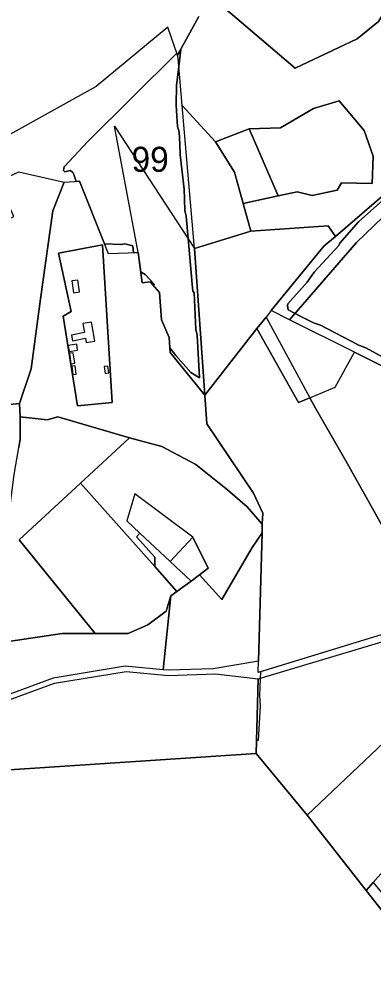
# Model space of a CAD drawing. Extents: x -477304 to -465429, y -1159113 to -1149210.
# Drawn here: x -474866 to -474653, y -1155676 to -1155111 of the extents above; entities that cross this region are included whole.
import ezdxf

# ---------------------------------------------------------------- set-up
doc = ezdxf.new("R2010")
doc.units = 0
for name, color, linetype in [('BPEJ_s', 7, 'Continuous'), ('PUPFL_s', 7, 'Continuous'), ('trav_porost_s', 7, 'Continuous')]:
    doc.layers.add(name, color=color, linetype=linetype)

msp = doc.modelspace()

# ---------------------------------------------------------------- linework, layer by layer
at = {"layer": 'BPEJ_s'}
for points in [[(-474768.44, -1155129.18), (-474769.67, -1155139.32), (-474771.05, -1155150.72), (-474771.26, -1155162.63), (-474770.41, -1155175.39), (-474769.34, -1155178.79), (-474769.02, -1155185.79), (-474768.71, -1155192.4), (-474766.37, -1155212.81), (-474766.17, -1155218.87), (-474765.94, -1155225.57), (-474765.09, -1155228.98), (-474763.96, -1155242.53), (-474761.69, -1155269.8), (-474761.26, -1155274.05), (-474760.41, -1155274.91), (-474759.35, -1155297.02), (-474758.5, -1155300.42), (-474757.22, -1155325.97), (-474762.33, -1155322.75), (-474771.47, -1155312.54), (-474774.98, -1155307.83), (-474775.46, -1155301.79), (-474779.91, -1155291.19), (-474781.26, -1155274.73), (-474784.52, -1155270.95), (-474784.44, -1155269.8), (-474789.76, -1155264.06), (-474792.1, -1155262.57), (-474792.42, -1155262.6), (-474794.06, -1155250.88), (-474796.7, -1155250.97), (-474797.2, -1155246.84), (-474801.88, -1155245.56), (-474804.43, -1155245.99), (-474814.22, -1155245.63), (-474829.15, -1155208.12), (-474831.25, -1155208.25), (-474832.5, -1155204.1), (-474832.77, -1155203.62), (-474833.17, -1155202.91), (-474833.35, -1155202.61), (-474834.84, -1155201.76), (-474838.03, -1155202.4), (-474838.53, -1155201.89), (-474838.66, -1155201.76), (-474838.27, -1155199.39), (-474838.24, -1155199.21), (-474824.2, -1155184.32), (-474770.69, -1155131.39), (-474770.29, -1155132.53)], [(-474768.44, -1155129.18), (-474770.29, -1155132.53), (-474770.69, -1155131.39), (-474824.2, -1155184.32), (-474838.24, -1155199.21), (-474838.27, -1155199.39), (-474838.66, -1155201.76), (-474838.53, -1155201.89), (-474838.03, -1155202.4), (-474834.84, -1155201.76), (-474833.35, -1155202.61), (-474833.17, -1155202.91), (-474832.77, -1155203.62), (-474832.5, -1155204.1), (-474831.25, -1155208.25), (-474829.15, -1155208.12), (-474814.22, -1155245.63), (-474804.43, -1155245.99), (-474801.88, -1155245.56), (-474797.2, -1155246.84), (-474796.7, -1155250.97), (-474794.06, -1155250.88), (-474792.42, -1155262.6), (-474792.1, -1155262.57), (-474789.76, -1155264.06), (-474784.44, -1155269.8), (-474784.52, -1155270.95), (-474781.26, -1155274.73), (-474779.91, -1155291.19), (-474775.46, -1155301.79), (-474774.98, -1155307.83), (-474771.47, -1155312.54), (-474762.33, -1155322.75), (-474757.22, -1155325.97), (-474758.5, -1155300.42), (-474759.35, -1155297.02), (-474760.41, -1155274.91), (-474761.26, -1155274.05), (-474761.69, -1155269.8), (-474763.96, -1155242.53), (-474765.09, -1155228.98), (-474765.94, -1155225.57), (-474766.17, -1155218.87), (-474766.37, -1155212.81), (-474768.71, -1155192.4), (-474769.02, -1155185.79), (-474769.34, -1155178.79), (-474770.41, -1155175.39), (-474771.26, -1155162.63), (-474771.05, -1155150.72), (-474769.67, -1155139.32)]]:
    msp.add_lwpolyline(points, close=True, dxfattribs=at)
for points in [[(-474632.62, -1155321.47), (-474657.5, -1155307.86), (-474662.14, -1155306.05), (-474662.39, -1155305.95), (-474684.71, -1155294.26), (-474688.75, -1155292.98), (-474697.26, -1155288.73), (-474699.92, -1155287.31), (-474703.92, -1155285.19), (-474704.07, -1155285.11), (-474704.49, -1155282.56), (-474704.28, -1155281.5), (-474692.58, -1155268.53), (-474688.33, -1155262.57), (-474673.66, -1155246.62), (-474673.02, -1155245.14), (-474661.75, -1155232.38), (-474643.67, -1155216.22)], [(-474643.67, -1155216.22), (-474661.75, -1155232.38), (-474673.02, -1155245.14), (-474673.66, -1155246.62), (-474688.33, -1155262.57), (-474692.58, -1155268.53), (-474704.28, -1155281.5), (-474704.49, -1155282.56), (-474704.07, -1155285.11), (-474703.92, -1155285.19), (-474699.92, -1155287.31), (-474697.26, -1155288.73), (-474688.75, -1155292.98), (-474684.71, -1155294.26), (-474662.39, -1155305.95), (-474662.14, -1155306.05), (-474657.5, -1155307.86), (-474632.62, -1155321.47)], [(-474618.23, -1155470.72), (-474720.71, -1155502), (-474720.87, -1155505.93), (-474721.29, -1155516.46), (-474720.86, -1155522.42), (-474722.01, -1155543.14), (-474723.03, -1155543.21), (-474723.24, -1155550.86), (-474904.52, -1155563.01)], [(-474618.23, -1155470.72), (-474720.71, -1155502), (-474720.87, -1155505.93), (-474721.29, -1155516.46), (-474720.86, -1155522.42), (-474722.01, -1155543.14), (-474723.03, -1155543.21), (-474723.24, -1155550.86), (-474904.52, -1155563.01)]]:
    msp.add_lwpolyline(points, dxfattribs=at)
at = {"layer": 'PUPFL_s'}
for points in [[(-474744.11, -1155102.65), (-474699.91, -1155140.43), (-474662.66, -1155122.9), (-474649.82, -1155112.36), (-474635.13, -1155088.02)], [(-474539.57, -1155124.05), (-474675.73, -1155241.25), (-474680.02, -1155234.83), (-474726.43, -1155238.04), (-474731.04, -1155221.48), (-474710, -1155216.95), (-474698.6, -1155214.5), (-474689.63, -1155216.61), (-474674.61, -1155213.49), (-474672.13, -1155209.13), (-474653.69, -1155209.46), (-474653.13, -1155193.03), (-474658.46, -1155177.71), (-474673.4, -1155159.92), (-474688.84, -1155164.59), (-474708.61, -1155176.24), (-474727.32, -1155176.79), (-474747.55, -1155184.55), (-474767.64, -1155162.83), (-474770.07, -1155134.66), (-474770.29, -1155132.53), (-474757.5, -1155109.37)], [(-475298.74, -1155543.35), (-475206.15, -1155553.48), (-475095.91, -1155564.5), (-475036.44, -1155570.45), (-475005.07, -1155568.1), (-474954.64, -1155564.84), (-474904.52, -1155563.01), (-474723.24, -1155550.86), (-474692.67, -1155587.82), (-474657.22, -1155633.04), (-474623.37, -1155675.92)]]:
    msp.add_lwpolyline(points, dxfattribs=at)
for points in [[(-474663.13, -1155244.76), (-474703.18, -1155291.09), (-474714.14, -1155285.63), (-474682.6, -1155247.08), (-474675.73, -1155241.25), (-474539.57, -1155124.05), (-474521.62, -1155125.68), (-474529.18, -1155132.56), (-474575.07, -1155169.14), (-474623.05, -1155206.52), (-474636.57, -1155219.42)], [(-474781.26, -1155274.73), (-474786.7, -1155268.44), (-474791.51, -1155269.07), (-474794.06, -1155250.88), (-474808.08, -1155175.21), (-474760.15, -1155248.35), (-474754.01, -1155336.25), (-474774.75, -1155310.64), (-474775.46, -1155301.79), (-474779.91, -1155291.19)], [(-474747.55, -1155184.55), (-474727.32, -1155176.79), (-474710, -1155216.95), (-474731.04, -1155221.48), (-474736.25, -1155202.64)], [(-474607.85, -1155338.62), (-474664.33, -1155310.46), (-474703.18, -1155291.09), (-474663.13, -1155244.76), (-474636.57, -1155219.42), (-474610.39, -1155233.51), (-474600.54, -1155235.44), (-474588.21, -1155243.45), (-474578.57, -1155251.35)], [(-474691, -1155337.91), (-474697.73, -1155340.75), (-474722.72, -1155296.37), (-474717.31, -1155289.5)], [(-474617.09, -1155474.92), (-474500.29, -1155393.44), (-474484.54, -1155403.64), (-474412.53, -1155453.32), (-474430.52, -1155480.62), (-474441.09, -1155497.42), (-474472.72, -1155547.69), (-474500.15, -1155517.45), (-474521.65, -1155502.2), (-474522.11, -1155494.83), (-474624.42, -1155549.1), (-474626.53, -1155550.24), (-474639.01, -1155537.09), (-474692.67, -1155587.82), (-474723.24, -1155550.86), (-474722.04, -1155506.28)], [(-474639.01, -1155537.09), (-474626.53, -1155550.24), (-474624.42, -1155549.1), (-474618.43, -1155555), (-474599.59, -1155569.04), (-474603.6, -1155572.23), (-474652.97, -1155628.22), (-474657.22, -1155633.04), (-474692.67, -1155587.82)], [(-474617.96, -1155670.22), (-474623.37, -1155675.92), (-474657.22, -1155633.04), (-474652.97, -1155628.22)]]:
    msp.add_lwpolyline(points, close=True, dxfattribs=at)
at = {"layer": 'trav_porost_s'}
for points in [[(-474550.52, -1155066.45), (-474550.54, -1155078.82), (-474539.48, -1155097.83), (-474552.82, -1155115.18), (-474574.47, -1155122.56), (-474591.41, -1155108.16), (-474597.01, -1155110.7), (-474614.26, -1155094.23), (-474635.13, -1155088.02), (-474649.82, -1155112.36), (-474662.66, -1155122.9), (-474699.91, -1155140.43), (-474744.11, -1155102.65), (-474706.1, -1155048.54), (-474675.76, -1155025.74), (-474664.95, -1155033.42), (-474621.8, -1155033.96), (-474585.39, -1155043.04), (-474573.32, -1155041.98)], [(-474747.55, -1155184.55), (-474736.25, -1155202.64), (-474731.04, -1155221.48), (-474726.43, -1155238.04), (-474760.15, -1155248.35), (-474767.64, -1155162.83)], [(-474674.61, -1155213.49), (-474689.63, -1155216.61), (-474698.6, -1155214.5), (-474710, -1155216.95), (-474727.32, -1155176.79), (-474708.61, -1155176.24), (-474688.84, -1155164.59), (-474673.4, -1155159.92), (-474658.46, -1155177.71), (-474653.13, -1155193.03), (-474653.69, -1155209.46), (-474672.13, -1155209.13)], [(-474885.33, -1155221.33), (-474932, -1155242.87), (-474926.93, -1155253.86), (-474880.35, -1155232.36), (-474879.47, -1155234.27), (-474868.57, -1155229.24), (-474878.21, -1155208.35), (-474865.59, -1155202.53), (-474838.42, -1155208.7), (-474845.14, -1155225.82), (-474852.62, -1155278.56), (-474858.21, -1155320.42), (-474865.14, -1155341.19), (-474920.48, -1155346.89), (-474948.25, -1155261.11), (-474957.45, -1155232.67), (-474959.75, -1155225.56), (-474898.03, -1155195.17)], [(-474811.88, -1155251.51), (-474794.06, -1155250.88), (-474791.51, -1155269.07), (-474786.7, -1155268.44), (-474781.26, -1155274.73), (-474779.91, -1155291.19), (-474775.46, -1155301.79), (-474774.75, -1155310.64), (-474754.01, -1155336.25), (-474752.87, -1155353.45), (-474724.73, -1155395), (-474719.19, -1155406.97), (-474719.55, -1155413.56), (-474728.65, -1155403.22), (-474740.4, -1155393.08), (-474759.33, -1155377.89), (-474779.7, -1155367.03), (-474799.12, -1155361.81), (-474842.2, -1155349.34), (-474848.51, -1155351.07), (-474864.7, -1155349.29), (-474865.14, -1155341.19), (-474858.21, -1155320.42), (-474852.62, -1155278.56), (-474845.14, -1155225.82), (-474838.42, -1155208.7), (-474829.15, -1155208.12)], [(-474714.14, -1155285.63), (-474717.31, -1155289.5), (-474722.72, -1155296.37), (-474754.01, -1155336.25), (-474760.15, -1155248.35), (-474726.43, -1155238.04), (-474680.02, -1155234.83), (-474675.73, -1155241.25), (-474682.6, -1155247.08)], [(-474809.52, -1155340.66), (-474815.34, -1155246.28), (-474841.67, -1155251.28), (-474834.06, -1155286.08), (-474838.9, -1155289.01), (-474830.43, -1155342.71)], [(-474841.67, -1155251.28), (-474815.34, -1155246.28), (-474809.52, -1155340.66), (-474830.43, -1155342.71), (-474838.9, -1155289.01), (-474834.06, -1155286.08)], [(-474687.63, -1155344.12), (-474691, -1155337.91), (-474675.82, -1155331.5), (-474664.33, -1155310.46), (-474607.85, -1155338.62), (-474578.57, -1155251.35), (-474537.85, -1155284.72), (-474532.86, -1155288.81), (-474494.73, -1155316.13), (-474639.26, -1155429.52), (-474643.19, -1155422.42), (-474669.53, -1155375.69)], [(-474829.19, -1155274.46), (-474830.06, -1155267.3), (-474833.66, -1155267.86), (-474832.8, -1155274.91)], [(-474833.33, -1155303.66), (-474825.6, -1155302.04), (-474825.14, -1155304.66), (-474819.99, -1155303.84), (-474821.69, -1155293.62), (-474821.87, -1155292.54), (-474827.14, -1155293.43), (-474826.97, -1155294.51), (-474826.21, -1155298.65), (-474834.02, -1155300.29)], [(-474724.73, -1155395), (-474752.87, -1155353.45), (-474754.01, -1155336.25), (-474722.72, -1155296.37), (-474697.73, -1155340.75), (-474691, -1155337.91), (-474687.63, -1155344.12), (-474669.53, -1155375.69), (-474643.19, -1155422.42), (-474639.26, -1155429.52), (-474635.67, -1155435.99), (-474633.77, -1155439.42), (-474631.61, -1155443.32), (-474616.93, -1155469.81), (-474618.23, -1155470.72), (-474721.93, -1155502.37), (-474721.75, -1155495.62), (-474719.68, -1155418.74), (-474719.55, -1155413.56), (-474719.19, -1155406.97)], [(-474835.37, -1155310.13), (-474830.27, -1155309.39), (-474830.8, -1155305.78), (-474835.87, -1155306.54)], [(-474834.27, -1155317.45), (-474832.01, -1155317.12), (-474832.94, -1155310.84), (-474835.19, -1155311.17)], [(-474833.16, -1155323.94), (-474831.12, -1155323.65), (-474831.82, -1155318.68), (-474833.8, -1155318.96)], [(-474813.75, -1155323.21), (-474811.62, -1155322.93), (-474812.15, -1155318.92), (-474814.28, -1155319.2)], [(-474881.38, -1155485.2), (-474879.98, -1155473), (-474870.59, -1155440.94), (-474873.04, -1155421.43), (-474868.27, -1155383.9), (-474865.64, -1155367.68), (-474864.76, -1155362.69), (-474864.7, -1155349.29), (-474848.51, -1155351.07), (-474842.2, -1155349.34), (-474799.12, -1155361.81), (-474828.62, -1155388.92), (-474865.43, -1155422.98), (-474819.78, -1155479.13), (-474839.48, -1155479.12)], [(-474725.7, -1155427.53), (-474743.83, -1155458.72), (-474757.19, -1155443.85), (-474751.93, -1155439.96), (-474761.17, -1155421.42), (-474796.03, -1155395.42), (-474800.77, -1155411.63), (-474792.94, -1155418.95), (-474795.06, -1155421.07), (-474784.03, -1155433.28), (-474784, -1155439.01), (-474828.62, -1155388.92), (-474799.12, -1155361.81), (-474779.7, -1155367.03), (-474759.33, -1155377.89), (-474740.4, -1155393.08), (-474728.65, -1155403.22), (-474719.55, -1155413.56), (-474719.68, -1155418.74)], [(-474788.23, -1155473.77), (-474799.96, -1155479.15), (-474819.78, -1155479.13), (-474865.43, -1155422.98), (-474828.62, -1155388.92), (-474784, -1155439.01), (-474770.8, -1155453.82), (-474774.44, -1155456.46), (-474777.09, -1155465.76)], [(-474725.7, -1155427.53), (-474719.68, -1155418.74), (-474721.75, -1155495.62), (-474748.92, -1155500.13), (-474775.95, -1155501.03), (-474778.98, -1155500.75), (-474774.44, -1155456.46), (-474770.8, -1155453.82), (-474762.27, -1155447.61), (-474757.19, -1155443.85), (-474743.83, -1155458.72)], [(-474762.27, -1155447.61), (-474770.8, -1155453.82), (-474784, -1155439.01), (-474784.03, -1155433.28), (-474795.06, -1155421.07), (-474792.94, -1155418.95), (-474774.75, -1155435.95)], [(-474762.27, -1155447.61), (-474774.75, -1155435.95), (-474761.17, -1155421.42), (-474751.93, -1155439.96), (-474757.19, -1155443.85)], [(-474839.48, -1155479.12), (-474819.78, -1155479.13), (-474799.96, -1155479.15), (-474788.23, -1155473.77), (-474777.09, -1155465.76), (-474774.44, -1155456.46), (-474778.98, -1155500.75), (-474801.71, -1155498.69), (-474844.91, -1155505.81), (-474885.8, -1155520.73), (-474883.91, -1155512.6), (-474881.38, -1155485.2)], [(-474775.88, -1155504.17), (-474747.55, -1155503.27), (-474722.04, -1155506.28), (-474723.24, -1155550.86), (-474904.52, -1155563.01), (-474889.07, -1155534.01), (-474888.25, -1155531.29), (-474886.64, -1155524.35), (-474844.21, -1155508.76), (-474801.24, -1155501.75)]]:
    msp.add_lwpolyline(points, close=True, dxfattribs=at)
for points in [[(-474757.5, -1155109.37), (-474770.29, -1155132.53), (-474776.21, -1155115.75), (-474819.14, -1155151.33), (-474898.03, -1155195.17), (-474959.75, -1155225.56), (-474979.04, -1155235.06), (-475000.92, -1155237.98), (-475025.38, -1155205.56), (-475043.44, -1155181.62), (-475022.6, -1155165.38), (-475004, -1155150.89), (-474964.56, -1155120.16), (-474910.23, -1155077.84)], [(-474920.48, -1155346.89), (-474865.14, -1155341.19), (-474864.7, -1155349.29), (-474864.76, -1155362.69), (-474865.64, -1155367.68)]]:
    msp.add_lwpolyline(points, dxfattribs=at)

# ---------------------------------------------------------------- texts
at = {"layer": 'BPEJ_s'}
msp.add_text('99', height=15, dxfattribs=at).set_placement((-474797.94, -1155202.49))

doc.saveas('drawing.dxf')
